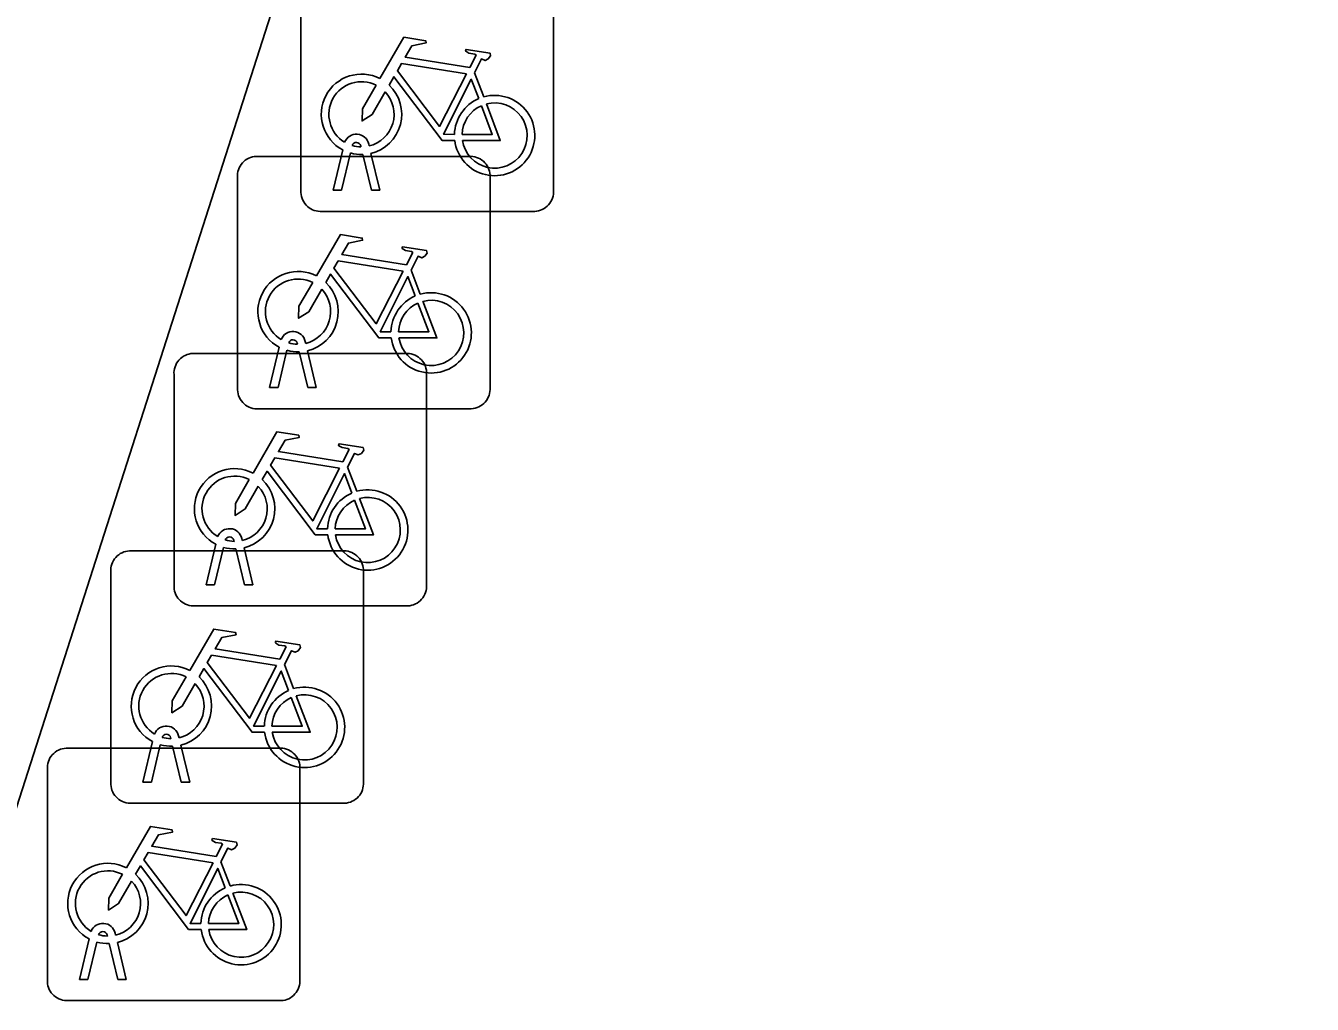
# Model space of a CAD drawing. Extents: x 161087 to 161922, y 382574 to 383873.
# Drawn here: x 161124.26 to 161129.35, y 383410.28 to 383414.16 of the extents above; entities that cross this region are included whole.
import ezdxf

# ---------------------------------------------------------------- set-up
doc = ezdxf.new("R2010")
doc.units = 0
doc.layers.add('IMGEO_Fietsenrek', color=7, linetype='Continuous')
doc.layers.add('IMGEO_Fietspad_gesloten', color=7, linetype='Continuous')

msp = doc.modelspace()

# ---------------------------------------------------------------- linework, layer by layer
at = {"layer": 'IMGEO_Fietsenrek'}
for p, q in [((161125.3525, 383413.4969), (161125.3525, 383414.3378)), ((161125.3525, 383414.3378), (161125.3525, 383413.4969)), ((161126.3515, 383414.3471), (161126.3515, 383413.5062)), ((161126.3515, 383413.5062), (161126.3515, 383414.3471)), ((161126.0392, 383413.9712), (161126.0755, 383413.876)), ((161125.4795, 383413.5063), (161125.5178, 383413.6663)), ((161125.5482, 383413.6541), (161125.5129, 383413.5063)), ((161125.5899, 383413.6779), (161125.5889, 383413.6822)), ((161125.631, 383413.5063), (161125.5971, 383413.648)), ((161125.6206, 383413.6894), (161125.6224, 383413.6815)), ((161125.6294, 383413.6523), (161125.6644, 383413.5063)), ((161125.1759, 383413.6405), (161126.0168, 383413.6405)), ((161126.0168, 383413.6405), (161125.1759, 383413.6405)), ((161125.1015, 383412.7159), (161125.1015, 383413.5568)), ((161125.1015, 383413.5568), (161125.1015, 383412.7159)), ((161126.1005, 383413.5661), (161126.1005, 383412.7252)), ((161126.1005, 383412.7252), (161126.1005, 383413.5661)), ((161125.5129, 383413.5063), (161125.4795, 383413.5063)), ((161125.6644, 383413.5063), (161125.631, 383413.5063)), ((161126.2771, 383413.4225), (161125.4362, 383413.4225)), ((161125.4362, 383413.4225), (161126.2771, 383413.4225)), ((161125.7882, 383413.1902), (161125.8245, 383413.095)), ((161125.2285, 383412.7253), (161125.2668, 383412.8853)), ((161125.3389, 383412.8969), (161125.3379, 383412.9012)), ((161125.3696, 383412.9084), (161125.3714, 383412.9005)), ((161124.9249, 383412.8605), (161125.7658, 383412.8605)), ((161125.7658, 383412.8605), (161124.9249, 383412.8605)), ((161125.2972, 383412.8731), (161125.2619, 383412.7253)), ((161125.38, 383412.7253), (161125.3461, 383412.867)), ((161125.3784, 383412.8713), (161125.4134, 383412.7253)), ((161125.8495, 383412.7861), (161125.8495, 383411.9452)), ((161125.8495, 383411.9452), (161125.8495, 383412.7861)), ((161124.8505, 383411.9359), (161124.8505, 383412.7768)), ((161124.8505, 383412.7768), (161124.8505, 383411.9359)), ((161125.2619, 383412.7253), (161125.2285, 383412.7253)), ((161125.4134, 383412.7253), (161125.38, 383412.7253)), ((161126.0261, 383412.6415), (161125.1852, 383412.6415)), ((161125.1852, 383412.6415), (161126.0261, 383412.6415)), ((161125.5372, 383412.4102), (161125.5735, 383412.315)), ((161125.0879, 383412.1169), (161125.0869, 383412.1212)), ((161125.1186, 383412.1284), (161125.1204, 383412.1205)), ((161124.6749, 383412.0795), (161125.5158, 383412.0795)), ((161125.5158, 383412.0795), (161124.6749, 383412.0795)), ((161124.9775, 383411.9453), (161125.0158, 383412.1053)), ((161125.0462, 383412.0931), (161125.0109, 383411.9453)), ((161125.129, 383411.9453), (161125.0951, 383412.087)), ((161125.1274, 383412.0913), (161125.1624, 383411.9453)), ((161124.6005, 383411.1549), (161124.6005, 383411.9958)), ((161124.6005, 383411.9958), (161124.6005, 383411.1549)), ((161125.5995, 383412.0051), (161125.5995, 383411.1642)), ((161125.5995, 383411.1642), (161125.5995, 383412.0051)), ((161125.0109, 383411.9453), (161124.9775, 383411.9453)), ((161125.1624, 383411.9453), (161125.129, 383411.9453)), ((161125.7751, 383411.8615), (161124.9342, 383411.8615)), ((161124.9342, 383411.8615), (161125.7751, 383411.8615)), ((161125.2872, 383411.6292), (161125.3235, 383411.534)), ((161124.7275, 383411.1643), (161124.7658, 383411.3243)), ((161124.7962, 383411.3121), (161124.7609, 383411.1643)), ((161124.8379, 383411.3359), (161124.8369, 383411.3402)), ((161124.879, 383411.1643), (161124.8451, 383411.306)), ((161124.8686, 383411.3474), (161124.8704, 383411.3395)), ((161124.8774, 383411.3103), (161124.9124, 383411.1643)), ((161124.4239, 383411.2985), (161125.2648, 383411.2985)), ((161125.2648, 383411.2985), (161124.4239, 383411.2985)), ((161124.3495, 383410.3739), (161124.3495, 383411.2148)), ((161124.3495, 383411.2148), (161124.3495, 383410.3739)), ((161125.3485, 383411.2241), (161125.3485, 383410.3832)), ((161125.3485, 383410.3832), (161125.3485, 383411.2241)), ((161124.7609, 383411.1643), (161124.7275, 383411.1643)), ((161124.9124, 383411.1643), (161124.879, 383411.1643)), ((161125.5251, 383411.0805), (161124.6842, 383411.0805)), ((161124.6842, 383411.0805), (161125.5251, 383411.0805)), ((161125.0362, 383410.8482), (161125.0725, 383410.753)), ((161124.4765, 383410.3833), (161124.5148, 383410.5433)), ((161124.5869, 383410.5549), (161124.5859, 383410.5592)), ((161124.6176, 383410.5664), (161124.6194, 383410.5585)), ((161124.5452, 383410.5311), (161124.5099, 383410.3833)), ((161124.628, 383410.3833), (161124.5941, 383410.525)), ((161124.6264, 383410.5293), (161124.6614, 383410.3833)), ((161124.5099, 383410.3833), (161124.4765, 383410.3833)), ((161124.6614, 383410.3833), (161124.628, 383410.3833)), ((161125.2741, 383410.2995), (161124.4332, 383410.2995)), ((161124.4332, 383410.2995), (161125.2741, 383410.2995))]:
    msp.add_line(p, q, dxfattribs=at)
for points in [[(161125.6651, 383413.9482), (161125.7598, 383414.1117), (161125.846, 383414.0979), (161125.8477, 383414.0892), (161125.7916, 383414.0783), (161125.7654, 383414.033), (161126.0206, 383413.9922)], [(161126.0206, 383413.9922), (161126.0456, 383414.041), (161126.0405, 383414.045), (161126.0173, 383414.0487), (161126.0046, 383414.0562), (161126.0036, 383414.0593), (161126.0058, 383414.0639), (161126.1006, 383414.0488), (161126.1029, 383414.0385), (161126.0935, 383414.0261), (161126.0811, 383414.0197), (161126.0666, 383414.0259), (161126.0392, 383413.9712)], [(161126.0077, 383413.967), (161125.7509, 383414.008), (161125.7342, 383413.9792), (161125.9012, 383413.7589), (161126.0077, 383413.967)], [(161125.9608, 383413.7035), (161125.9111, 383413.7036), (161125.7204, 383413.9553), (161125.7014, 383413.9225)], [(161125.6858, 383413.8957), (161125.6342, 383413.8065), (161125.5943, 383413.7805), (161125.5955, 383413.828), (161125.65, 383413.9222)], [(161126.0557, 383413.869), (161126.0264, 383413.9458), (161125.917, 383413.7277), (161125.9597, 383413.7276)], [(161125.9897, 383413.7275), (161126.1096, 383413.7273), (161126.0664, 383413.8409)], [(161126.0862, 383413.8478), (161126.1412, 383413.7032), (161125.9911, 383413.7035)], [(161125.4141, 383413.1672), (161125.5088, 383413.3307), (161125.595, 383413.3169), (161125.5967, 383413.3082), (161125.5406, 383413.2973), (161125.5144, 383413.252), (161125.7696, 383413.2112)], [(161125.7696, 383413.2112), (161125.7946, 383413.26), (161125.7895, 383413.264), (161125.7663, 383413.2677), (161125.7536, 383413.2752), (161125.7526, 383413.2783), (161125.7548, 383413.2829), (161125.8496, 383413.2678), (161125.8519, 383413.2575), (161125.8425, 383413.2451), (161125.8301, 383413.2387), (161125.8156, 383413.2449), (161125.7882, 383413.1902)], [(161125.7567, 383413.186), (161125.4999, 383413.227), (161125.4832, 383413.1982), (161125.6502, 383412.9779), (161125.7567, 383413.186)], [(161125.4348, 383413.1147), (161125.3832, 383413.0255), (161125.3433, 383412.9995), (161125.3445, 383413.047), (161125.399, 383413.1412)], [(161125.7098, 383412.9225), (161125.6601, 383412.9226), (161125.4694, 383413.1743), (161125.4504, 383413.1415)], [(161125.8047, 383413.088), (161125.7754, 383413.1648), (161125.666, 383412.9467), (161125.7087, 383412.9466)], [(161125.7387, 383412.9465), (161125.8586, 383412.9463), (161125.8154, 383413.0599)], [(161125.8352, 383413.0668), (161125.8902, 383412.9222), (161125.7401, 383412.9225)], [(161125.1631, 383412.3872), (161125.2578, 383412.5507), (161125.344, 383412.5369), (161125.3457, 383412.5282), (161125.2896, 383412.5173), (161125.2634, 383412.472), (161125.5186, 383412.4312)], [(161125.5186, 383412.4312), (161125.5436, 383412.48), (161125.5385, 383412.484), (161125.5153, 383412.4877), (161125.5026, 383412.4952), (161125.5016, 383412.4983), (161125.5038, 383412.5029), (161125.5986, 383412.4878), (161125.6009, 383412.4775), (161125.5915, 383412.4651), (161125.5791, 383412.4587), (161125.5646, 383412.4649), (161125.5372, 383412.4102)], [(161125.5057, 383412.406), (161125.2489, 383412.447), (161125.2322, 383412.4182), (161125.3992, 383412.1979), (161125.5057, 383412.406)], [(161125.4588, 383412.1425), (161125.4091, 383412.1426), (161125.2184, 383412.3943), (161125.1994, 383412.3615)], [(161125.5537, 383412.308), (161125.5244, 383412.3848), (161125.415, 383412.1667), (161125.4577, 383412.1666)], [(161125.1838, 383412.3347), (161125.1322, 383412.2455), (161125.0923, 383412.2195), (161125.0935, 383412.267), (161125.148, 383412.3612)], [(161125.4877, 383412.1665), (161125.6076, 383412.1663), (161125.5644, 383412.2799)], [(161125.5842, 383412.2868), (161125.6392, 383412.1422), (161125.4891, 383412.1425)], [(161124.9131, 383411.6062), (161125.0078, 383411.7697), (161125.094, 383411.7559), (161125.0957, 383411.7472), (161125.0396, 383411.7363), (161125.0134, 383411.691), (161125.2686, 383411.6502)], [(161125.2686, 383411.6502), (161125.2936, 383411.699), (161125.2885, 383411.703), (161125.2653, 383411.7067), (161125.2526, 383411.7142), (161125.2516, 383411.7173), (161125.2538, 383411.7219), (161125.3486, 383411.7068), (161125.3509, 383411.6965), (161125.3415, 383411.6841), (161125.3291, 383411.6777), (161125.3146, 383411.6839), (161125.2872, 383411.6292)], [(161125.2557, 383411.625), (161124.9989, 383411.666), (161124.9822, 383411.6372), (161125.1492, 383411.4169), (161125.2557, 383411.625)], [(161125.2088, 383411.3615), (161125.1591, 383411.3616), (161124.9684, 383411.6133), (161124.9494, 383411.5805)], [(161124.9338, 383411.5537), (161124.8822, 383411.4645), (161124.8423, 383411.4385), (161124.8435, 383411.486), (161124.898, 383411.5802)], [(161125.3037, 383411.527), (161125.2744, 383411.6038), (161125.165, 383411.3857), (161125.2077, 383411.3856)], [(161125.2377, 383411.3855), (161125.3576, 383411.3853), (161125.3144, 383411.4989)], [(161125.3342, 383411.5058), (161125.3892, 383411.3612), (161125.2391, 383411.3615)], [(161124.6621, 383410.8252), (161124.7568, 383410.9887), (161124.843, 383410.9749), (161124.8447, 383410.9662), (161124.7886, 383410.9553), (161124.7624, 383410.91), (161125.0176, 383410.8692)], [(161125.0176, 383410.8692), (161125.0426, 383410.918), (161125.0375, 383410.922), (161125.0143, 383410.9257), (161125.0016, 383410.9332), (161125.0006, 383410.9363), (161125.0028, 383410.9409), (161125.0976, 383410.9258), (161125.0999, 383410.9155), (161125.0905, 383410.9031), (161125.0781, 383410.8967), (161125.0636, 383410.9029), (161125.0362, 383410.8482)], [(161125.0047, 383410.844), (161124.7479, 383410.885), (161124.7312, 383410.8562), (161124.8982, 383410.6359), (161125.0047, 383410.844)], [(161124.6828, 383410.7727), (161124.6312, 383410.6835), (161124.5913, 383410.6575), (161124.5925, 383410.705), (161124.647, 383410.7992)], [(161124.9578, 383410.5805), (161124.9081, 383410.5806), (161124.7174, 383410.8323), (161124.6984, 383410.7995)], [(161125.0527, 383410.746), (161125.0234, 383410.8228), (161124.914, 383410.6047), (161124.9567, 383410.6046)], [(161124.9867, 383410.6045), (161125.1066, 383410.6043), (161125.0634, 383410.7179)], [(161125.0832, 383410.7248), (161125.1382, 383410.5802), (161124.9881, 383410.5805)]]:
    msp.add_lwpolyline(points, dxfattribs=at)
for centre, radius, start, end in [((161125.5921, 383413.8069), 0.159, 62.6766, 242.1369), ((161125.5921, 383413.8069), 0.129, 63.3192, 238.903), ((161125.5921, 383413.8069), 0.159, 283.5766, 46.6042), ((161125.5921, 383413.8069), 0.129, 283.6043, 43.4302), ((161126.1187, 383413.7229), 0.159, 113.3408, 178.3217), ((161126.1187, 383413.7229), 0.159, 187.0065, 105.7708), ((161126.1187, 383413.7229), 0.129, 188.6715, 104.5883), ((161126.1187, 383413.7229), 0.129, 113.923, 177.9556), ((161125.5719, 383413.6783), 0.0499, 12.8025, 158.6934), ((161125.5921, 383413.8069), 0.159, 253.9967, 271.7867), ((161125.5719, 383413.6783), 0.0174, 12.8025, 163.4502), ((161125.5921, 383413.8069), 0.129, 253.415, 269.0204), ((161125.1792, 383413.5626), 0.0779, 92.4484, 184.2845), ((161125.1792, 383413.5626), 0.0779, 92.4484, 184.2845), ((161126.0226, 383413.5628), 0.0779, 2.4484, 94.2845), ((161126.0226, 383413.5628), 0.0779, 2.4484, 94.2845), ((161125.4304, 383413.5002), 0.0779, 182.4484, 274.2845), ((161125.4304, 383413.5002), 0.0779, 182.4484, 274.2845), ((161126.2738, 383413.5004), 0.0779, 272.4484, 4.2845), ((161126.2738, 383413.5004), 0.0779, 272.4484, 4.2845), ((161125.3411, 383413.0259), 0.159, 62.6766, 242.1369), ((161125.3411, 383413.0259), 0.129, 63.3192, 238.903), ((161125.3411, 383413.0259), 0.159, 283.5766, 46.6042), ((161125.3411, 383413.0259), 0.129, 283.6043, 43.4302), ((161125.8677, 383412.9419), 0.159, 113.3408, 178.3217), ((161125.8677, 383412.9419), 0.159, 187.0065, 105.7708), ((161125.8677, 383412.9419), 0.129, 113.923, 177.9556), ((161125.8677, 383412.9419), 0.129, 188.6715, 104.5883), ((161125.3209, 383412.8973), 0.0499, 12.8025, 158.6934), ((161125.3209, 383412.8973), 0.0174, 12.8025, 163.4502), ((161125.3411, 383413.0259), 0.129, 253.415, 269.0204), ((161124.9282, 383412.7826), 0.0779, 92.4484, 184.2845), ((161124.9282, 383412.7826), 0.0779, 92.4484, 184.2845), ((161125.3411, 383413.0259), 0.159, 253.9967, 271.7867), ((161125.7716, 383412.7828), 0.0779, 2.4484, 94.2845), ((161125.7716, 383412.7828), 0.0779, 2.4484, 94.2845), ((161125.1794, 383412.7192), 0.0779, 182.4484, 274.2845), ((161125.1794, 383412.7192), 0.0779, 182.4484, 274.2845), ((161126.0228, 383412.7194), 0.0779, 272.4484, 4.2845), ((161126.0228, 383412.7194), 0.0779, 272.4484, 4.2845), ((161125.0901, 383412.2459), 0.159, 62.6766, 242.1369), ((161125.0901, 383412.2459), 0.129, 63.3192, 238.903), ((161125.0901, 383412.2459), 0.129, 283.6043, 43.4302), ((161125.0901, 383412.2459), 0.159, 283.5766, 46.6042), ((161125.6167, 383412.1619), 0.159, 113.3408, 178.3217), ((161125.6167, 383412.1619), 0.159, 187.0065, 105.7708), ((161125.6167, 383412.1619), 0.129, 113.923, 177.9556), ((161125.6167, 383412.1619), 0.129, 188.6715, 104.5883), ((161125.0699, 383412.1173), 0.0499, 12.8025, 158.6934), ((161125.0699, 383412.1173), 0.0174, 12.8025, 163.4502), ((161125.0901, 383412.2459), 0.129, 253.415, 269.0204), ((161124.6782, 383412.0016), 0.0779, 92.4484, 184.2845), ((161124.6782, 383412.0016), 0.0779, 92.4484, 184.2845), ((161125.0901, 383412.2459), 0.159, 253.9967, 271.7867), ((161125.5216, 383412.0018), 0.0779, 2.4484, 94.2845), ((161125.5216, 383412.0018), 0.0779, 2.4484, 94.2845), ((161124.9284, 383411.9392), 0.0779, 182.4484, 274.2845), ((161124.9284, 383411.9392), 0.0779, 182.4484, 274.2845), ((161125.7718, 383411.9394), 0.0779, 272.4484, 4.2845), ((161125.7718, 383411.9394), 0.0779, 272.4484, 4.2845), ((161124.8401, 383411.4649), 0.159, 62.6766, 242.1369), ((161124.8401, 383411.4649), 0.129, 63.3192, 238.903), ((161124.8401, 383411.4649), 0.159, 283.5766, 46.6042), ((161124.8401, 383411.4649), 0.129, 283.6043, 43.4302), ((161125.3667, 383411.3809), 0.159, 113.3408, 178.3217), ((161125.3667, 383411.3809), 0.159, 187.0065, 105.7708), ((161125.3667, 383411.3809), 0.129, 188.6715, 104.5883), ((161125.3667, 383411.3809), 0.129, 113.923, 177.9556), ((161124.8199, 383411.3363), 0.0499, 12.8025, 158.6934), ((161124.8401, 383411.4649), 0.159, 253.9967, 271.7867), ((161124.8199, 383411.3363), 0.0174, 12.8025, 163.4502), ((161124.8401, 383411.4649), 0.129, 253.415, 269.0204), ((161124.4272, 383411.2206), 0.0779, 92.4484, 184.2845), ((161124.4272, 383411.2206), 0.0779, 92.4484, 184.2845), ((161125.2706, 383411.2208), 0.0779, 2.4484, 94.2845), ((161125.2706, 383411.2208), 0.0779, 2.4484, 94.2845), ((161124.6784, 383411.1582), 0.0779, 182.4484, 274.2845), ((161124.6784, 383411.1582), 0.0779, 182.4484, 274.2845), ((161125.5218, 383411.1584), 0.0779, 272.4484, 4.2845), ((161125.5218, 383411.1584), 0.0779, 272.4484, 4.2845), ((161124.5891, 383410.6839), 0.159, 62.6766, 242.1369), ((161124.5891, 383410.6839), 0.129, 63.3192, 238.903), ((161124.5891, 383410.6839), 0.159, 283.5766, 46.6042), ((161124.5891, 383410.6839), 0.129, 283.6043, 43.4302), ((161125.1157, 383410.5999), 0.159, 113.3408, 178.3217), ((161125.1157, 383410.5999), 0.159, 187.0065, 105.7708), ((161125.1157, 383410.5999), 0.129, 113.923, 177.9556), ((161125.1157, 383410.5999), 0.129, 188.6715, 104.5883), ((161124.5689, 383410.5553), 0.0499, 12.8025, 158.6934), ((161124.5689, 383410.5553), 0.0174, 12.8025, 163.4502), ((161124.5891, 383410.6839), 0.129, 253.415, 269.0204), ((161124.5891, 383410.6839), 0.159, 253.9967, 271.7867), ((161124.4274, 383410.3772), 0.0779, 182.4484, 274.2845), ((161124.4274, 383410.3772), 0.0779, 182.4484, 274.2845), ((161125.2708, 383410.3774), 0.0779, 272.4484, 4.2845), ((161125.2708, 383410.3774), 0.0779, 272.4484, 4.2845)]:
    msp.add_arc(centre, radius, start, end, dxfattribs=at)
at = {"layer": 'IMGEO_Fietspad_gesloten'}
msp.add_lwpolyline([(161105.564, 383352.758), (161112.902, 383375.733), (161128.554, 383424.564), (161148.54, 383486.658)], dxfattribs=at)

doc.saveas('drawing.dxf')
